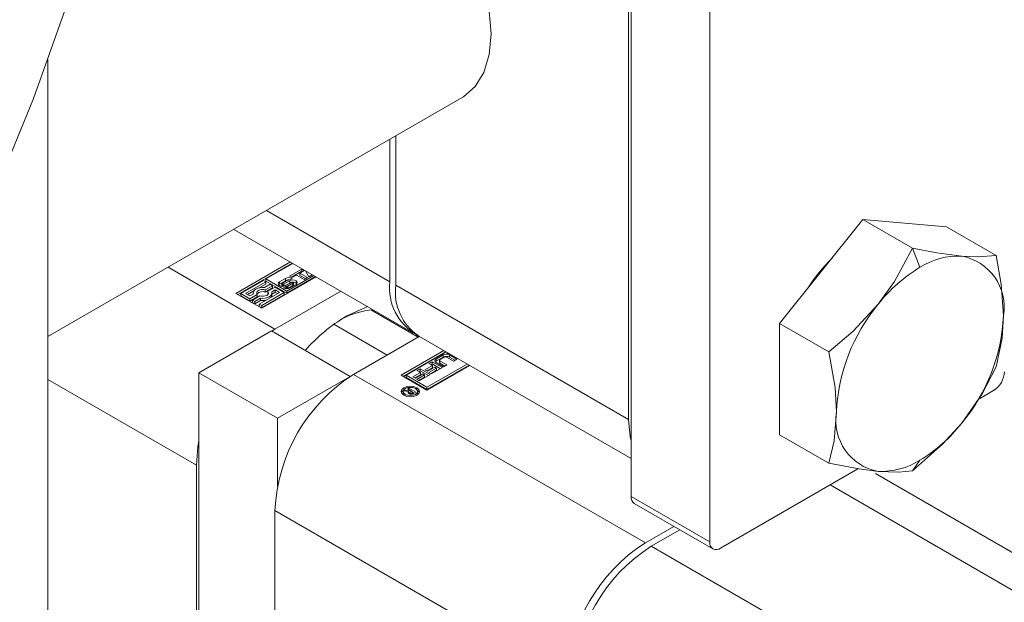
# Model space of a CAD drawing. Header units: millimetres. Extents: x 450 to 25135, y 150 to 17673.
# Tile 395 of 463: x 21307 to 21378, y 11594 to 11636. Entities that reach past the tile are written whole.
import ezdxf

# ---------------------------------------------------------------- set-up
doc = ezdxf.new("R2010")
doc.units = ezdxf.units.MM
doc.linetypes.add('SLD-Centrada-doble', pattern=[12.7, 6.35, -1.27, 1.27, -1.27, 1.27, -1.27])
doc.linetypes.add('SLD-Continua', pattern=[0])
doc.layers.add('COTAS', color=1, linetype='SLD-Continua')
doc.layers.add('OCULTA', color=8, linetype='SLD-Continua')

msp = doc.modelspace()

# ---------------------------------------------------------------- linework, layer by layer
at = {"color": 7, "linetype": 'SLD-Continua', "lineweight": 18, "ltscale": 30}
msp.add_line((21309.349, 11613.409), (21339.172, 11630.621), dxfattribs=at)
at = {"layer": 'COTAS', "linetype": 'SLD-Continua', "lineweight": 18, "ltscale": 30}
for p, q in [((21351.321, 11657.273), (21351.321, 11601.905)), ((21356.977, 11598.64), (21356.977, 11654.008)), ((21351.144, 11607.438), (21351.144, 11651.536)), ((21334.385, 11627.858), (21334.385, 11617.11)), ((21333.961, 11617.355), (21333.961, 11627.613)), ((21368.008, 11621.842), (21361.998, 11614.365)), ((21368.008, 11621.842), (21371.573, 11619.785)), ((21374.019, 11621.303), (21368.008, 11621.842)), ((21374.019, 11621.303), (21377.583, 11619.246)), ((21322.729, 11621.13), (21335.619, 11613.691)), ((21322.877, 11616.521), (21326.796, 11618.783)), ((21326.938, 11618.701), (21323.018, 11616.439)), ((21326.971, 11618.682), (21325.029, 11617.561)), ((21328.653, 11617.711), (21324.733, 11615.449)), ((21326.536, 11616.691), (21328.478, 11617.812)), ((21326.536, 11616.528), (21328.619, 11617.731)), ((21326.73, 11617.761), (21327.617, 11618.274)), ((21326.908, 11617.658), (21326.73, 11617.761)), ((21326.871, 11617.68), (21327.617, 11618.111)), ((21327.232, 11617.846), (21326.908, 11617.658)), ((21327.785, 11617.526), (21327.232, 11617.846)), ((21327.796, 11618.171), (21327.471, 11617.983)), ((21327.471, 11617.983), (21328.024, 11617.664)), ((21327.471, 11617.82), (21327.471, 11617.983)), ((21327.471, 11617.82), (21327.883, 11617.583)), ((21327.617, 11618.274), (21327.796, 11618.171)), ((21327.617, 11618.111), (21327.617, 11618.274)), ((21327.617, 11618.111), (21327.654, 11618.089)), ((21328.122, 11617.721), (21327.895, 11618.148)), ((21328.377, 11617.868), (21328.122, 11617.721)), ((21328.32, 11617.835), (21328.32, 11617.903)), ((21328.375, 11617.871), (21328.377, 11617.868)), ((21324.854, 11617.46), (21323.227, 11616.521)), ((21323.578, 11616.521), (21325.029, 11617.359)), ((21324.55, 11616.919), (21325.029, 11617.195)), ((21325.029, 11617.359), (21324.854, 11617.46)), ((21325.344, 11617.177), (21324.929, 11616.937)), ((21324.994, 11616.772), (21325.52, 11617.076)), ((21325.029, 11617.561), (21326.536, 11616.691)), ((21325.029, 11617.397), (21325.029, 11617.561)), ((21325.029, 11617.397), (21326.536, 11616.528)), ((21325.029, 11617.195), (21325.029, 11617.359)), ((21325.52, 11617.076), (21325.344, 11617.177)), ((21325.52, 11616.912), (21325.52, 11617.076)), ((21326.011, 11617.348), (21326.448, 11617.601)), ((21326.011, 11617.185), (21326.448, 11617.437)), ((21326.188, 11617.202), (21326.188, 11617.038)), ((21326.201, 11617.029), (21326.201, 11617.184)), ((21326.232, 11617.028), (21326.232, 11617.175)), ((21326.607, 11617.47), (21326.233, 11617.254)), ((21326.3, 11616.919), (21326.48, 11617.023)), ((21326.33, 11617.201), (21326.752, 11617.433)), ((21326.33, 11617.038), (21326.752, 11617.27)), ((21326.891, 11617.314), (21326.471, 11617.084)), ((21326.48, 11617.023), (21326.484, 11617.021)), ((21326.48, 11616.861), (21326.48, 11617.023)), ((21326.484, 11616.86), (21326.484, 11617.021)), ((21326.501, 11616.859), (21326.501, 11617.015)), ((21326.611, 11617.041), (21326.985, 11617.257)), ((21326.611, 11616.877), (21326.985, 11617.093)), ((21326.919, 11617.594), (21326.737, 11617.489)), ((21327.207, 11617.165), (21326.77, 11616.913)), ((21327.021, 11617.123), (21327.021, 11617.287)), ((21327.03, 11617.146), (21327.03, 11617.31)), ((21328.024, 11617.664), (21327.785, 11617.526)), ((21324.733, 11615.449), (21322.877, 11616.521)), ((21323.227, 11616.521), (21323.893, 11616.137)), ((21323.227, 11616.357), (21323.227, 11616.521)), ((21323.227, 11616.357), (21323.893, 11615.973)), ((21323.893, 11616.339), (21323.578, 11616.521)), ((21323.719, 11616.439), (21324.164, 11616.696)), ((21324.132, 11616.477), (21323.893, 11616.339)), ((21323.893, 11616.137), (21324.419, 11616.44)), ((21324.594, 11616.339), (21324.068, 11616.035)), ((21324.119, 11616.556), (21324.119, 11616.469)), ((21324.419, 11616.277), (21324.419, 11616.44)), ((21326.01, 11616.59), (21324.558, 11615.753)), ((21324.733, 11615.651), (21326.36, 11616.59)), ((21324.733, 11615.488), (21326.36, 11616.427)), ((21324.994, 11616.609), (21325.52, 11616.912)), ((21324.994, 11616.609), (21324.994, 11616.772)), ((21325.695, 11616.974), (21325.169, 11616.671)), ((21325.169, 11616.508), (21325.169, 11616.671)), ((21325.169, 11616.508), (21325.194, 11616.474)), ((21325.455, 11616.634), (21325.695, 11616.772)), ((21325.469, 11616.478), (21325.695, 11616.609)), ((21325.469, 11616.392), (21325.469, 11616.556)), ((21325.688, 11613.96), (21330.42, 11616.691)), ((21326.36, 11616.59), (21325.695, 11616.974)), ((21325.695, 11616.772), (21326.01, 11616.59)), ((21325.695, 11616.609), (21325.695, 11616.772)), ((21325.695, 11616.609), (21325.868, 11616.509)), ((21326.36, 11616.427), (21326.36, 11616.59)), ((21326.536, 11616.691), (21326.536, 11616.528)), ((21323.893, 11615.973), (21324.419, 11616.277)), ((21323.893, 11615.973), (21323.893, 11616.137)), ((21324.068, 11616.035), (21324.243, 11615.934)), ((21324.068, 11615.872), (21324.068, 11616.035)), ((21324.068, 11615.872), (21324.243, 11615.771)), ((21324.243, 11615.934), (21324.658, 11616.174)), ((21324.243, 11615.771), (21324.658, 11616.011)), ((21324.243, 11615.771), (21324.243, 11615.934)), ((21324.558, 11615.753), (21324.733, 11615.651)), ((21324.558, 11615.589), (21324.558, 11615.753)), ((21324.558, 11615.589), (21324.733, 11615.488)), ((21324.658, 11616.011), (21324.658, 11616.174)), ((21324.733, 11615.488), (21324.733, 11615.651)), ((21335.995, 11613.378), (21332.627, 11615.322)), ((21329.923, 11614.297), (21333.755, 11612.086)), ((21361.998, 11614.365), (21365.562, 11612.308)), ((21361.998, 11614.365), (21361.998, 11606.35)), ((21325.44, 11613.817), (21320.208, 11610.797)), ((21325.44, 11613.817), (21331.097, 11610.552)), ((21325.446, 11613.814), (21325.688, 11613.96)), ((21335.95, 11613.404), (21335.877, 11613.55)), ((21336.077, 11613.426), (21331.345, 11610.695)), ((21336.043, 11613.446), (21351.321, 11604.629)), ((21334.774, 11610.634), (21337.845, 11612.406)), ((21337.987, 11612.324), (21334.916, 11610.552)), ((21338.02, 11612.305), (21335.125, 11610.634)), ((21337.296, 11611.8), (21337.803, 11612.092)), ((21338.04, 11612.203), (21338.119, 11612.248)), ((21338.266, 11612.163), (21338.04, 11612.203)), ((21338.255, 11612.092), (21338.783, 11611.787)), ((21338.257, 11612.164), (21338.26, 11612.166)), ((21336.486, 11611.018), (21337.022, 11611.327)), ((21336.631, 11609.764), (21339.526, 11611.436)), ((21336.631, 11609.601), (21339.668, 11611.354)), ((21339.702, 11611.334), (21336.631, 11609.562)), ((21336.772, 11611.471), (21337.009, 11611.608)), ((21337.022, 11611.327), (21336.772, 11611.471)), ((21336.914, 11611.389), (21337.009, 11611.444)), ((21337.009, 11611.608), (21337.741, 11611.185)), ((21337.009, 11611.444), (21337.009, 11611.608)), ((21337.009, 11611.444), (21337.599, 11611.104)), ((21337.022, 11611.164), (21337.022, 11611.327)), ((21337.296, 11611.636), (21337.803, 11611.929)), ((21337.824, 11611.234), (21337.296, 11611.538)), ((21337.531, 11611.703), (21337.531, 11611.54)), ((21337.898, 11611.939), (21337.561, 11611.745)), ((21337.561, 11611.661), (21338.063, 11611.371)), ((21337.561, 11611.498), (21337.921, 11611.29)), ((21338.063, 11611.371), (21337.824, 11611.234)), ((21338.545, 11611.649), (21338.043, 11611.939)), ((21338.255, 11611.929), (21338.642, 11611.706)), ((21338.783, 11611.787), (21338.545, 11611.649)), ((21320.208, 11610.797), (21325.865, 11607.532)), ((21320.208, 11610.797), (21320.208, 11562.393)), ((21336.631, 11609.562), (21334.774, 11610.634)), ((21335.125, 11610.634), (21336.631, 11609.764)), ((21335.125, 11610.47), (21335.125, 11610.634)), ((21335.616, 11610.516), (21336.152, 11610.825)), ((21335.757, 11610.434), (21336.152, 11610.662)), ((21336.33, 11610.722), (21335.794, 11610.412)), ((21335.892, 11610.325), (21336.455, 11610.65)), ((21335.902, 11610.969), (21336.139, 11611.105)), ((21336.152, 11610.825), (21335.902, 11610.969)), ((21336.044, 11610.887), (21336.139, 11610.942)), ((21336.871, 11610.683), (21336.071, 11610.222)), ((21336.139, 11611.105), (21336.871, 11610.683)), ((21336.139, 11610.942), (21336.139, 11611.105)), ((21336.139, 11610.942), (21336.729, 11610.602)), ((21336.152, 11610.662), (21336.152, 11610.825)), ((21336.455, 11610.65), (21336.33, 11610.722)), ((21336.455, 11610.486), (21336.455, 11610.65)), ((21336.664, 11610.915), (21336.486, 11611.018)), ((21336.627, 11610.936), (21337.022, 11611.164)), ((21337.2, 11611.224), (21336.664, 11610.915)), ((21336.762, 11610.827), (21337.325, 11611.152)), ((21336.941, 11610.724), (21336.762, 11610.827)), ((21336.903, 11610.745), (21337.325, 11610.988)), ((21337.741, 11611.185), (21336.941, 11610.724)), ((21337.325, 11611.152), (21337.2, 11611.224)), ((21337.325, 11610.988), (21337.325, 11611.152)), ((21325.865, 11607.532), (21331.097, 11610.552)), ((21331.097, 11610.552), (21331.097, 11610.546)), ((21335.125, 11610.47), (21336.631, 11609.601)), ((21335.794, 11610.412), (21335.616, 11610.516)), ((21336.071, 11610.222), (21335.892, 11610.325)), ((21336.034, 11610.243), (21336.455, 11610.486)), ((21334.92, 11609.467), (21334.92, 11609.303)), ((21334.92, 11609.303), (21334.949, 11609.205)), ((21334.975, 11609.502), (21335.091, 11609.569)), ((21335.296, 11609.462), (21334.975, 11609.502)), ((21335.091, 11609.569), (21335.459, 11609.51)), ((21335.091, 11609.488), (21335.091, 11609.569)), ((21335.224, 11609.646), (21335.323, 11609.703)), ((21335.459, 11609.51), (21335.224, 11609.646)), ((21335.296, 11609.328), (21335.296, 11609.462)), ((21335.296, 11609.373), (21335.391, 11609.358)), ((21335.323, 11609.703), (21335.83, 11609.411)), ((21335.323, 11609.588), (21335.323, 11609.703)), ((21335.391, 11609.41), (21335.391, 11609.279)), ((21335.419, 11609.272), (21335.419, 11609.369)), ((21335.459, 11609.483), (21335.459, 11609.51)), ((21335.482, 11609.497), (21335.459, 11609.483)), ((21335.647, 11609.401), (21335.482, 11609.497)), ((21335.526, 11609.269), (21335.526, 11609.346)), ((21335.584, 11609.366), (21335.597, 11609.373)), ((21335.597, 11609.373), (21335.611, 11609.38)), ((21335.597, 11609.285), (21335.597, 11609.373)), ((21335.611, 11609.38), (21335.647, 11609.401)), ((21335.611, 11609.29), (21335.611, 11609.38)), ((21335.647, 11609.306), (21335.647, 11609.401)), ((21335.647, 11609.352), (21335.688, 11609.329)), ((21335.83, 11609.411), (21335.663, 11609.315)), ((21335.916, 11609.205), (21335.945, 11609.303)), ((21335.945, 11609.303), (21335.945, 11609.467)), ((21336.631, 11609.764), (21336.631, 11609.601)), ((21377.413, 11609.536), (21376.291, 11608.889)), ((21325.865, 11602.619), (21325.865, 11607.532)), ((21361.998, 11606.35), (21365.562, 11604.293)), ((21320.031, 11562.291), (21320.031, 11604.162)), ((21367.65, 11603.902), (21357.755, 11598.191)), ((21387.074, 11593.07), (21368.905, 11603.556)), ((21325.688, 11565.555), (21325.688, 11600.897)), ((21351.549, 11601.401), (21357.205, 11598.136)), ((21352.346, 11598.574), (21354.396, 11599.758)), ((21354.821, 11599.513), (21352.77, 11598.329))]:
    msp.add_line(p, q, dxfattribs=at)
at = {"layer": 'COTAS', "linetype": 'SLD-Centrada-doble', "lineweight": 18, "ltscale": 30}
for p, q in [((21325.074, 11622.484), (21333.961, 11617.355)), ((21372.109, 11618.401), (21371.573, 11619.785)), ((21325.688, 11613.96), (21317.996, 11618.399)), ((21326.011, 11617.185), (21326.011, 11617.348)), ((21326.202, 11617.029), (21326.202, 11617.183)), ((21326.269, 11617.029), (21326.269, 11617.179)), ((21326.305, 11617.032), (21326.305, 11617.189)), ((21326.33, 11617.038), (21326.33, 11617.201)), ((21326.448, 11617.437), (21326.448, 11617.601)), ((21326.531, 11616.858), (21326.531, 11617.015)), ((21326.574, 11616.861), (21326.574, 11617.024)), ((21326.611, 11616.877), (21326.611, 11617.041)), ((21326.752, 11617.27), (21326.752, 11617.433)), ((21326.908, 11617.601), (21326.908, 11617.587)), ((21326.985, 11617.093), (21326.985, 11617.257)), ((21327.207, 11617.43), (21327.207, 11617.267)), ((21351.144, 11607.438), (21334.385, 11617.11)), ((21337.803, 11611.929), (21337.803, 11612.092)), ((21338.255, 11611.929), (21338.255, 11612.092)), ((21337.296, 11611.636), (21337.296, 11611.8)), ((21337.561, 11611.498), (21337.561, 11611.661)), ((21331.345, 11610.695), (21352.346, 11598.574)), ((21320.031, 11604.162), (21309.349, 11610.326)), ((21335.07, 11609.147), (21335.07, 11609.257)), ((21335.427, 11609.271), (21335.427, 11609.364)), ((21335.456, 11609.268), (21335.456, 11609.351)), ((21335.584, 11609.281), (21335.584, 11609.366)), ((21335.901, 11609.586), (21335.901, 11609.737)), ((21371.573, 11603.754), (21372.109, 11604.518)), ((21384.024, 11592.126), (21365.636, 11602.739)), ((21356.977, 11598.64), (21351.321, 11601.905)), ((21325.688, 11600.897), (21346.689, 11588.776)), ((21373.771, 11586.209), (21352.77, 11598.329))]:
    msp.add_line(p, q, dxfattribs=at)
at = {"layer": 'COTAS', "linetype": 'SLD-Continua', "lineweight": 18, "ltscale": 30, "flags": 128}
for points in [[(21334.385, 11647.322), (21335.734, 11646.346), (21337.025, 11645.108), (21338.211, 11643.655), (21339.248, 11642.04), (21340.096, 11640.323), (21340.726, 11638.568), (21341.114, 11636.839), (21341.244, 11635.201), (21341.114, 11633.713), (21340.726, 11632.431), (21340.096, 11631.403), (21339.248, 11630.666), (21339.172, 11630.621)], [(21371.573, 11619.785), (21370.274, 11617.377), (21369.104, 11615.737)], [(21375.115, 11619.205), (21373.324, 11619.447), (21371.573, 11619.785)], [(21377.583, 11619.246), (21376.284, 11619.15), (21375.115, 11619.205)], [(21378.12, 11614.928), (21377.955, 11617.191), (21377.583, 11619.246)], [(21326.011, 11617.185), (21325.97, 11617.157), (21325.948, 11617.134)], [(21327.269, 11617.216), (21327.247, 11617.238), (21327.207, 11617.267)], [(21324.929, 11616.937), (21324.764, 11616.945), (21324.6, 11616.929), (21324.447, 11616.89), (21324.316, 11616.831), (21324.214, 11616.755), (21324.147, 11616.667), (21324.119, 11616.573), (21324.132, 11616.477)], [(21324.419, 11616.44), (21324.375, 11616.514), (21324.373, 11616.592), (21324.414, 11616.666), (21324.493, 11616.729), (21324.602, 11616.775), (21324.731, 11616.798), (21324.866, 11616.797), (21324.994, 11616.772)], [(21325.169, 11616.671), (21325.212, 11616.597), (21325.214, 11616.519), (21325.173, 11616.445), (21325.094, 11616.382), (21324.985, 11616.336), (21324.856, 11616.313), (21324.721, 11616.314), (21324.594, 11616.339)], [(21324.658, 11616.174), (21324.824, 11616.166), (21324.988, 11616.182), (21325.14, 11616.221), (21325.271, 11616.28), (21325.373, 11616.356), (21325.44, 11616.444), (21325.468, 11616.538), (21325.455, 11616.634)], [(21326.567, 11616.858), (21326.569, 11616.859), (21326.574, 11616.861)], [(21369.104, 11615.737), (21367.314, 11613.81), (21365.562, 11612.308)], [(21330.814, 11614.877), (21332.194, 11615.516), (21332.36, 11615.571)], [(21377.583, 11611.231), (21378.018, 11613.292), (21378.12, 11614.928)], [(21365.562, 11612.308), (21365.997, 11609.745), (21366.099, 11607.991)], [(21337.296, 11611.636), (21337.256, 11611.608), (21337.235, 11611.587)], [(21375.115, 11607.183), (21376.575, 11609.3), (21377.583, 11611.231)], [(21334.964, 11609.196), (21334.821, 11609.32), (21334.77, 11609.467), (21334.821, 11609.613), (21334.964, 11609.737), (21335.179, 11609.82), (21335.433, 11609.849), (21335.686, 11609.82), (21335.901, 11609.737)], [(21334.786, 11609.385), (21334.821, 11609.449), (21334.949, 11609.565)], [(21335.795, 11609.676), (21335.629, 11609.74), (21335.433, 11609.762), (21335.237, 11609.74), (21335.07, 11609.676), (21334.959, 11609.58), (21334.92, 11609.467), (21334.959, 11609.353), (21335.07, 11609.257)], [(21335.901, 11609.737), (21336.045, 11609.613), (21336.095, 11609.467), (21336.045, 11609.32), (21335.901, 11609.196), (21335.686, 11609.113), (21335.433, 11609.084), (21335.179, 11609.113), (21334.964, 11609.196)], [(21335.07, 11609.257), (21335.237, 11609.193), (21335.433, 11609.171), (21335.629, 11609.193), (21335.795, 11609.257), (21335.906, 11609.353), (21335.945, 11609.467), (21335.906, 11609.58), (21335.795, 11609.676)], [(21335.916, 11609.565), (21336.045, 11609.449), (21336.08, 11609.385)], [(21366.099, 11607.991), (21365.934, 11605.918), (21365.562, 11604.293)], [(21351.321, 11605.919), (21351.252, 11606.226), (21351.144, 11607.438)], [(21371.573, 11603.754), (21373.741, 11605.66), (21375.115, 11607.183)], [(21320.031, 11604.162), (21320.14, 11605.499), (21320.208, 11605.884)], [(21365.562, 11604.293), (21367.731, 11603.887), (21369.104, 11603.714)], [(21369.104, 11603.714), (21370.564, 11603.663), (21371.573, 11603.754)]]:
    msp.add_lwpolyline(points, dxfattribs=at)
at = {"layer": 'COTAS', "linetype": 'SLD-Continua', "lineweight": 18, "ltscale": 900}
for centre, radius, start, end in [((21374.899, 11613.996), 5.214, 87.62899, 122.3432), ((21374.429, 11615.53), 3.739, 350.74989, 79.4367), ((21374.6, 11610.11), 12.558, 134.53895, 147.26419), ((21377.823, 11608.93), 11.061, 121.10019, 142.02028), ((21326.061, 11617.216), 0.142, 110.77139, 249.22861), ((21326.241, 11617.527), 0.5, 242.60419, 297.53452), ((21326.238, 11617.194), 0.0505, 132.23809, 167.63269), ((21326.209, 11617.203), 0.0206, 172.39807, 247.23657), ((21326.204, 11617.038), 0.0161, 180.51624, 210.61701), ((21326.222, 11617.219), 0.041, 238.34399, 240.0158), ((21326.232, 11617.239), 0.0635, 241.8412, 269.79216), ((21326.299, 11617.136), 0.135, 119.44167, 134.96787), ((21326.238, 11617.331), 0.156, 267.81854, 281.84492), ((21326.223, 11617.4), 0.227, 281.86224, 291.31617), ((21326.216, 11617.41), 0.238, 292.0813, 298.69882), ((21326.223, 11617.233), 0.223, 296.80173, 298.79818), ((21326.678, 11617.157), 0.5, 62.61604, 117.38396), ((21326.667, 11617.027), 0.465, 90.43197, 118.0933), ((21326.511, 11617.072), 0.0582, 242.57115, 260.4503), ((21326.519, 11617.131), 0.117, 261.52635, 276.30552), ((21326.51, 11617.212), 0.198, 276.23817, 288.91033), ((21326.505, 11617.227), 0.214, 288.95314, 299.69043), ((21326.711, 11617.288), 0.21, 110.35125, 119.76058), ((21326.706, 11617.31), 0.187, 99.7189, 111.07865), ((21326.699, 11617.372), 0.125, 83.3966, 101.54646), ((21326.708, 11617.436), 0.0601, 61.36175, 84.69494), ((21326.976, 11616.985), 0.502, 62.67956, 116.52458), ((21326.955, 11616.884), 0.436, 97.96163, 117.69655), ((21326.999, 11617.095), 0.244, 103.32469, 116.09888), ((21326.761, 11617.345), 0.295, 57.4451, 60.02537), ((21326.986, 11617.15), 0.187, 90.70686, 103.30021), ((21326.986, 11617.272), 0.0653, 62.11076, 92.75203), ((21326.924, 11617.366), 0.125, 298.96792, 320.66446), ((21326.924, 11617.203), 0.125, 298.96792, 320.66446), ((21327.006, 11617.308), 0.0245, 16.56503, 63.94219), ((21326.995, 11617.31), 0.0347, 318.083, 8.36126), ((21326.995, 11617.147), 0.0356, 318.37123, 358.90237), ((21326.992, 11616.869), 0.452, 61.70974, 85.45441), ((21327.156, 11617.298), 0.142, 290.77139, 69.22861), ((21337.782, 11616.902), 3.848, 173.24514, 240.20017), ((21338.192, 11616.625), 3.837, 172.74484, 235.94772), ((21324.79, 11616.11), 0.539, 67.80563, 137.49353), ((21325.217, 11616.396), 0.251, 325.07925, 359.16029), ((21326.458, 11617.169), 0.296, 237.75634, 240.02159), ((21326.54, 11617.356), 0.5, 242.61604, 297.38396), ((21326.505, 11617.064), 0.214, 288.95314, 299.69043), ((21324.794, 11617.139), 1.136, 263.14364, 282.34665), ((21379.132, 11607.39), 13.046, 140.2278, 177.3624), ((21337.411, 11603.923), 12.786, 121.05644, 138.34388), ((21333.102, 11609.866), 5.475, 93.40683, 118.99944), ((21365.087, 11615.529), 13.046, 320.2278, 357.3624), ((21338.029, 11611.655), 0.492, 62.61604, 117.38396), ((21337.346, 11611.669), 0.14, 110.77139, 249.22861), ((21337.582, 11611.545), 0.0515, 185.69899, 245.63456), ((21337.577, 11611.703), 0.0447, 110.77139, 249.22861), ((21338.029, 11611.492), 0.492, 62.61604, 117.38396), ((21337.97, 11611.799), 0.158, 62.61604, 117.38396), ((21337.968, 11600.339), 12.293, 122.60229, 177.39771), ((21376.502, 11610.96), 1.69, 302.60229, 357.39771), ((21335.343, 11609.396), 0.0808, 124.81057, 203.52218), ((21335.386, 11609.427), 0.134, 208.34522, 242.27284), ((21335.427, 11609.487), 0.206, 240.00988, 240.65972), ((21335.427, 11609.459), 0.182, 236.14126, 240.04644), ((21335.474, 11609.558), 0.291, 241.84383, 269.82039), ((21335.52, 11609.355), 0.142, 115.52658, 154.45876), ((21335.439, 11609.412), 0.0471, 174.38771, 244.81141), ((21335.499, 11609.49), 0.145, 236.30175, 240.04339), ((21335.516, 11609.52), 0.18, 240.27824, 250.44378), ((21335.5, 11609.477), 0.134, 250.72353, 281.30513), ((21335.485, 11609.614), 0.348, 268.08214, 286.71359), ((21335.472, 11609.598), 0.258, 282.01527, 295.6657), ((21335.464, 11609.672), 0.408, 287.11693, 299.07687), ((21369.79, 11607.39), 3.739, 170.74989, 259.4367), ((21366.396, 11613.989), 11.061, 301.10019, 322.02028), ((21369.32, 11608.923), 5.214, 267.62899, 302.3432), ((21351.844, 11601.838), 0.528, 172.74484, 235.94772), ((21358.969, 11588.218), 12.293, 122.60229, 177.39771), ((21357.452, 11598.563), 0.48, 170.77973, 309.18503), ((21359.394, 11587.973), 12.293, 122.60229, 177.39771)]:
    msp.add_arc(centre, radius, start, end, dxfattribs=at)
at = {"layer": 'OCULTA', "linetype": 'SLD-Continua', "lineweight": 18, "ltscale": 30}
msp.add_line((21309.349, 11229.731), (21309.349, 11633.345), dxfattribs=at)
at = {"layer": 'OCULTA', "linetype": 'SLD-Continua', "lineweight": 18, "ltscale": 30, "flags": 128}
msp.add_lwpolyline([(20609.155, 11650.803), (20610.643, 11644.401), (20612.48, 11638.028), (20614.664, 11631.693), (20617.193, 11625.4), (20620.065, 11619.156), (20623.276, 11612.968), (20626.823, 11606.841), (20630.704, 11600.782), (20634.913, 11594.797), (20639.447, 11588.891), (20644.302, 11583.07), (20649.472, 11577.341), (20654.953, 11571.708), (20660.738, 11566.179), (20666.823, 11560.757), (20673.201, 11555.448), (20679.865, 11550.258), (20686.81, 11545.192), (20694.028, 11540.255), (20701.512, 11535.452), (20709.255, 11530.787), (20717.248, 11526.266), (20725.485, 11521.892), (20733.956, 11517.67), (20742.654, 11513.604), (20751.57, 11509.699), (20760.694, 11505.958), (20770.019, 11502.385), (20779.534, 11498.983), (20789.23, 11495.756), (20799.097, 11492.706), (20809.126, 11489.838), (20819.307, 11487.154), (20829.629, 11484.657), (20840.083, 11482.348), (20850.657, 11480.231), (20861.342, 11478.307), (20872.126, 11476.579), (20883, 11475.048), (20893.952, 11473.715), (20904.971, 11472.582), (20916.047, 11471.651), (20927.168, 11470.921), (20938.323, 11470.394), (20949.502, 11470.07), (20960.693, 11469.95), (20971.884, 11470.033), (20983.066, 11470.32), (20994.226, 11470.811), (21005.354, 11471.504), (21016.439, 11472.399), (21027.469, 11473.495), (21038.434, 11474.792), (21049.323, 11476.287), (21060.124, 11477.98), (21070.828, 11479.869), (21081.423, 11481.951), (21091.899, 11484.225), (21102.246, 11486.689), (21112.453, 11489.339), (21122.511, 11492.174), (21132.408, 11495.191), (21142.136, 11498.386), (21151.684, 11501.757), (21161.043, 11505.299), (21170.205, 11509.01), (21179.159, 11512.886), (21187.897, 11516.923), (21196.41, 11521.117), (21204.689, 11525.464), (21212.728, 11529.959), (21220.516, 11534.598), (21228.048, 11539.377), (21235.314, 11544.29), (21242.309, 11549.333), (21249.025, 11554.501), (21255.455, 11559.788), (21261.593, 11565.19), (21267.433, 11570.701), (21272.969, 11576.315), (21278.196, 11582.027), (21283.108, 11587.832), (21287.7, 11593.723), (21291.969, 11599.694), (21295.909, 11605.741), (21299.517, 11611.856), (21302.789, 11618.033), (21305.722, 11624.267), (21308.313, 11630.551), (21310.56, 11636.88), (21312.46, 11643.246), (21314.011, 11649.643), (21315.212, 11656.066), (21316.061, 11662.507), (21316.559, 11668.96), (21316.705, 11674.836)], dxfattribs=at)

doc.saveas('drawing.dxf')
